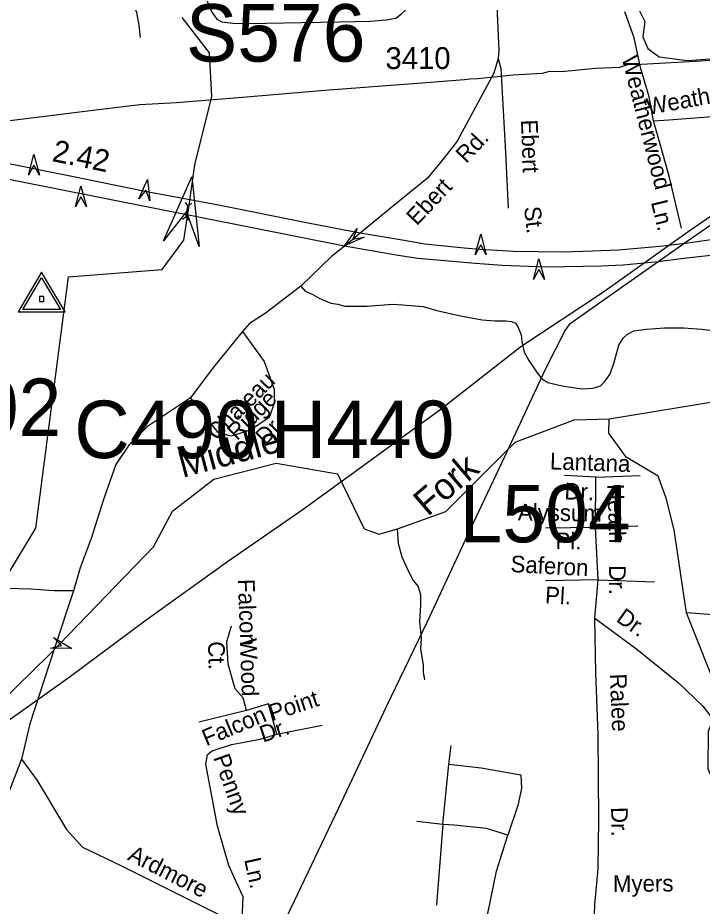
# Model space of a CAD drawing. Extents: x 1547597 to 1699558, y 810033 to 920809.
# Drawn here: x 1619851 to 1623759, y 840023 to 845095 of the extents above; entities that cross this region are included whole.
import ezdxf

# ---------------------------------------------------------------- set-up
doc = ezdxf.new("R2010")
doc.units = 0
for name, color, linetype in [('Exist Hydrographic Creek Single Shore', 7, 'Continuous'), ('Exist Hydrographic Misc Water Feature', 7, 'Continuous'), ('Exist Road Non-System Type 51', 7, 'Continuous'), ('Exist Road Non-System Type 51 Label', 7, 'Continuous'), ('Exist Road Primary Interstate Divided Center Attributed', 7, 'Continuous'), ('Exist Road Primary Interstate Mileage Hundredths English Label', 7, 'Continuous'), ('Exist Road Primary Interstate Structure Cantilever Sign Attributed CELL', 7, 'Continuous'), ('Exist Road Primary Interstate Structure Cantilever Sign Number Label', 7, 'Continuous'), ('Exist Road Primary Interstate Structure Ovrhead Sign Attributed CELL', 7, 'Continuous'), ('Exist Road Primary Interstate Structure Ovrhead Sign Number Label', 7, 'Continuous'), ('Exist Road Primary US Structure Non-Sys NCDOT Number Label', 7, 'Continuous'), ('Exist Road Secondary Structure Culvert Attributed CELL', 7, 'Continuous'), ('Exist Road Secondary Structure Culvert CELL', 7, 'Continuous'), ('Exist Road Secondary Structure Culvert Number Label', 7, 'Continuous'), ('Exist Road Secondary Structure Standard Bridge Attributed CELL', 7, 'Continuous'), ('Exist Road Secondary Type 51 Label', 7, 'Continuous'), ('Exist Road Secondary Type 51 Number Label', 7, 'Continuous'), ('Exist Road Secondary Type 51 Undivided 4 Lane Attributed', 7, 'Continuous'), ('Exist Survey Geodetic Marker CELL', 7, 'Continuous'), ('Exist Utilities Electrical Transmission Line', 7, 'Continuous'), ('Old_Level_32', 7, 'Continuous')]:
    doc.layers.add(name, color=color, linetype=linetype)

msp = doc.modelspace()

# ---------------------------------------------------------------- linework, layer by layer
at = {"layer": 'Exist Hydrographic Creek Single Shore'}
msp.add_line((1623227.8, 842805.5), (1624174, 842961.4), dxfattribs=at)
for points in [[(1619636.8, 841092.6), (1619735.7, 841635.6), (1619789.8, 841907.7), (1619954.2, 842180.8), (1620140.6, 843615.5), (1620676.3, 843658.3), (1620799.4, 843824.6), (1620825.5, 843998.7), (1620862.8, 844255.2), (1620958.9, 844645.7), (1620946.8, 844893.6), (1620790.7, 845097)], [(1619636.8, 841092.6), (1619744.9, 841180.6), (1620031.8, 841460.3), (1620625.8, 842073.8), (1620735.3, 842278.1), (1620970.8, 842461.4), (1621325.8, 842551.1), (1621677.1, 842491.3), (1621828.3, 842177.2), (1621914.3, 842147.3), (1622018.9, 842177.2), (1622295.8, 842276.2), (1622691.5, 842672.1), (1623027.7, 842799.7), (1623227.8, 842805.5)], [(1623828.6, 840472.6), (1623841.8, 840695.4), (1623793.8, 840804.8), (1623795.8, 841021.4), (1623865.8, 841203.8), (1623669.3, 841697.2), (1623599.4, 842171.3), (1623553.4, 842351.7), (1623506.7, 842478.1), (1623324.8, 842586.9), (1623226.7, 842723.5), (1623227.8, 842805.5)]]:
    msp.add_lwpolyline(points, dxfattribs=at)
at = {"layer": 'Exist Hydrographic Misc Water Feature'}
for points in [[(1622176, 841314.4), (1622168.5, 841359.3), (1622168.5, 841400.4), (1622153.5, 841490.2), (1622157.3, 841553.8), (1622146.1, 841647.3), (1622152.2, 841740.6), (1622153.5, 841799.4), (1622136.5, 841850.6), (1622104.9, 841889.2), (1622075, 841952.8), (1622045.1, 842016.3), (1622025.6, 842091.2), (1622018.9, 842177.2)], [(1624222.8, 841362.8), (1624227.8, 841397.7), (1624187.9, 841462.6), (1624162.9, 841512.5), (1624118.1, 841557.5), (1624068.2, 841607.4), (1623948.5, 841677.2), (1623669.3, 841697.2)]]:
    msp.add_lwpolyline(points, dxfattribs=at)
at = {"layer": 'Exist Road Non-System Type 51'}
for points in [[(1623400.4, 845134.2), (1623431.9, 845073.5), (1623419.8, 844986.2), (1623448.9, 844918.3), (1623514.3, 844872.2), (1623674.3, 844850.4), (1623907, 844867.4), (1624100.9, 844903.7), (1624197.9, 844928), (1624234.2, 844998.3), (1624224.5, 845100.2), (1624222.1, 845223.9), (1624154.2, 845321), (1623996.7, 845519.9), (1623860.9, 845701.8), (1623773.9, 845772)], [(1621120.9, 845378), (1621042.8, 845365.2), (1620990.5, 845341.8), (1620958.1, 845314.5), (1620937.5, 845274.7), (1620928.5, 845213), (1620937.8, 845168.8), (1620961.1, 845124.5), (1620988.3, 845087.3), (1621016.2, 845071.8), (1621094.1, 845062.6), (1621269.8, 845064), (1621471.8, 845066.9), (1621687.6, 845071.8), (1621863.6, 845075), (1621955.6, 845083.7), (1622009.6, 845092.8), (1622043.9, 845118.4), (1622064.3, 845138), (1622078.8, 845167.7), (1622089.3, 845213.5), (1622094.5, 845281.4), (1622094.2, 845395.3)], [(1620551.4, 844982.7), (1620544.4, 845052.7), (1620531.7, 845125), (1620512.3, 845167.2), (1620482.4, 845200.7), (1620448, 845221), (1620393.3, 845228.9), (1620255.4, 845229.1), (1620129.6, 845230.8), (1620025.8, 845244.6)], [(1623480.4, 844506.9), (1623457.1, 844643.4), (1623407.7, 844810.1), (1623370.3, 844980.6), (1623318, 845129.3)], [(1622594, 844861.4), (1622609.4, 844805.3), (1622635.8, 844324.6), (1622650.6, 844006.8)], [(1623480.4, 844506.9), (1623567.7, 844511.7), (1623841.6, 844533.6), (1624093.6, 844608.8), (1624168.8, 844608.8)], [(1623641, 843894.4), (1623572.2, 844183.1), (1623526.5, 844346.7), (1623480.4, 844506.9)], [(1621998.4, 844023.3), (1621807.1, 843865.4)], [(1621807.1, 843865.4), (1621761.6, 843827.8), (1621643.1, 843732), (1621466.7, 843563.3)], [(1621466.7, 843563.3), (1621262.9, 843406), (1621173.6, 843348.5), (1621134.9, 843303.3)], [(1621466.7, 843563.3), (1621492, 843533.8), (1621532.7, 843516.7), (1621571.5, 843493.4), (1621606.4, 843477.9), (1621639.4, 843466.2), (1621679.6, 843459), (1621719, 843449.1), (1621778.1, 843449.1), (1621847, 843449.1), (1621991.3, 843459), (1622047.1, 843455.7), (1622165.2, 843445.8), (1622244, 843422.9), (1622378.5, 843393.3), (1622503.2, 843370.3), (1622575.3, 843363.8), (1622637.7, 843363.8), (1622670.5, 843360.5), (1622693.4, 843350.6), (1622706.6, 843330.9), (1622726.3, 843285), (1622729.5, 843245.6), (1622742.7, 843186.5), (1622768.9, 843137.3), (1622808.3, 843078.2), (1622841.1, 843035.5), (1622877.2, 843012.5), (1622959.2, 842992.8), (1623070.8, 842976.4), (1623136.4, 842979.7), (1623179, 842992.8), (1623202, 843015.8), (1623231.5, 843058.5), (1623254.5, 843120.8), (1623284, 843225.9), (1623307, 843265.3), (1623333.2, 843288.3), (1623369.3, 843308), (1623441.5, 843317.8), (1623543.2, 843324.4), (1623651.5, 843324.4), (1623756.5, 843317.8), (1623881.1, 843301.4)], [(1621134.9, 843303.3), (1621257.6, 843131.9), (1621315.7, 842973.6), (1621315.7, 842892.8), (1621286.7, 842812), (1621180.1, 842740.9), (1621070.3, 842705.3), (1620996, 842727.9), (1620837.7, 842925.1)], [(1621134.9, 843303.3), (1620976.6, 843109.3), (1620899.1, 843005.9), (1620837.7, 842925.1)], [(1620837.7, 842925.1), (1620592.5, 842761.8), (1620485.9, 842655.2), (1620411.7, 842545.3), (1620340.6, 842344.9), (1620269.5, 842121.9), (1620208.2, 841953.8), (1620169.2, 841822.9)], [(1623152.5, 842472.2), (1622972.5, 842481.7)], [(1623149.3, 842184.6), (1623152.5, 842472.2)], [(1623152.5, 842472.2), (1623405.1, 842481.7)], [(1623149.3, 842184.6), (1622865.2, 842181.4)], [(1623149.3, 842184.6), (1623392.5, 842194.1)], [(1623165.2, 841885.5), (1623149.3, 842184.6)], [(1623165.2, 841885.5), (1622865.2, 841881.2)], [(1623146.2, 841667.4), (1623165.2, 841885.5)], [(1623165.2, 841885.5), (1623487.2, 841874.9)], [(1620169.2, 841822.9), (1620057, 841822.9), (1619926, 841832.3), (1619783.2, 841836.4), (1619639.6, 841836.4)], [(1620169.2, 841822.9), (1620059.8, 841489.9)], [(1623108.4, 838931.8), (1623114.7, 839269.9), (1623127.3, 839604.9), (1623136.8, 839764.5), (1623146.3, 840033.2), (1623165.2, 840235.4), (1623168.3, 840518.6), (1623165.2, 841005.2), (1623152.5, 841354.6), (1623146.2, 841667.4)], [(1623146.2, 841667.4), (1623386.1, 841490.2), (1623622.9, 841297.5), (1623761.8, 841164.7), (1623910.2, 840972)], [(1621156.4, 841139.8), (1621137.5, 841212.5), (1621093.3, 841263), (1621052.2, 841405.2), (1621045.9, 841531.6), (1621071.2, 841623.3)], [(1620059.8, 841489.9), (1619920.9, 841063.2), (1619872.5, 840862.8)], [(1621156.4, 841139.8), (1620884.9, 841073.4)], [(1621282.7, 841177.7), (1621156.4, 841139.8)], [(1621330.2, 841005.1), (1621282.7, 841177.7)], [(1621330.2, 841005.1), (1621589.1, 841055.6)], [(1621118.6, 839914.8), (1621134.4, 839987.5), (1621137.6, 840076), (1621099.7, 840158.1), (1621055.5, 840256.1), (1620992.3, 840480.5), (1620926, 840834.4), (1620935.5, 840888.1), (1620960.7, 840910.3), (1621071.2, 840945), (1621235.4, 840976.6), (1621330.2, 841005.1)], [(1622312.9, 840834.6), (1622326, 840939.6)], [(1619872.5, 840862.8), (1619791.8, 840654.1), (1619724, 840476.3), (1619643.2, 840288.9), (1619559.3, 840149.9), (1619517.4, 840083.7), (1619494.8, 840015.9)], [(1619872.5, 840862.8), (1619962.9, 840739.6), (1620130.2, 840461.5), (1620221.8, 840360.4), (1620442.8, 840252.9), (1620919.7, 840015.9), (1621118.6, 839914.8)], [(1622277.9, 840488.9), (1622312.9, 840834.6)], [(1622312.9, 840834.6), (1622496.5, 840812.7), (1622723.8, 840773.3)], [(1622723.8, 840773.3), (1622728.2, 840694.6), (1622706.3, 840598.3), (1622649.5, 840427.7)], [(1622277.9, 840488.9), (1622129.3, 840506.4)], [(1622277.9, 840488.9), (1622256.1, 840200.1), (1622242.9, 840029.5)], [(1622649.5, 840427.7), (1622527.1, 840467), (1622343.5, 840484.5), (1622277.9, 840488.9)], [(1622457.1, 839587.6), (1622487.7, 839749.5), (1622583.9, 840222), (1622649.5, 840427.7)]]:
    msp.add_lwpolyline(points, dxfattribs=at)
at = {"layer": 'Exist Road Primary Interstate Divided Center Attributed'}
for points in [[(1623876, 843836.7), (1623663.3, 843806.2), (1623517.7, 843788.5), (1623281.2, 843768), (1623132.3, 843761.3), (1622964.5, 843755.8), (1622680.4, 843760.2), (1622493.8, 843770.8), (1622399.1, 843780.2), (1622175.9, 843802.3), (1622058.1, 843822.6), (1621807.1, 843865.4), (1621519.3, 843919.9), (1620997.2, 844024), (1620579.6, 844103.7), (1620160.2, 844189.2), (1619730.9, 844274.8), (1619330, 844352.5), (1618915.4, 844433.2), (1618558.5, 844504.1), (1618337.5, 844549.1), (1618094, 844589.7), (1618010.9, 844605.3)], [(1617999.1, 844510.5), (1618465.9, 844437.2), (1621716.9, 843791.8), (1622023.9, 843739.4), (1622136.4, 843722.8), (1622464, 843692.9), (1622617.8, 843682.7), (1622868.1, 843673.3), (1623183.8, 843678.8), (1623307.3, 843683.8), (1623507.7, 843702.6), (1623654.5, 843722.6), (1623791.3, 843738.1), (1623920.3, 843761.9), (1624167.3, 843810.1), (1624428.7, 843873.2), (1624642.4, 843938.5)]]:
    msp.add_lwpolyline(points, dxfattribs=at)
at = {"layer": 'Exist Road Primary Interstate Structure Cantilever Sign Attributed CELL'}
for points in [[(1619912.3, 844195.8), (1619943.9, 844313.6), (1619975.4, 844195.8), (1619943.9, 844252.6)], [(1620180.1, 844015.4), (1620211.7, 844133.1), (1620243.2, 844015.4), (1620211.7, 844072.2)], [(1622463.4, 843741.8), (1622495, 843859.6), (1622526.5, 843741.8), (1622495, 843798.6)], [(1622795.3, 843601.3), (1622826.9, 843719.1), (1622858.4, 843601.3), (1622826.9, 843658.1)]]:
    msp.add_lwpolyline(points, close=True, dxfattribs=at)
at = {"layer": 'Exist Road Primary Interstate Structure Ovrhead Sign Attributed CELL'}
msp.add_lwpolyline([(1620542.9, 844060.2), (1620592.8, 844171.5), (1620605.2, 844050.2), (1620583.1, 844111.3)], close=True, dxfattribs=at)
at = {"layer": 'Exist Road Secondary Structure Culvert Attributed CELL'}
msp.add_lwpolyline([(1620683.2, 843820.4), (1620844.7, 844186.4), (1620887.8, 843788.7), (1620814, 843988.7)], close=True, dxfattribs=at)
at = {"layer": 'Exist Road Secondary Structure Culvert CELL'}
for p, q in [((1620807.7, 844039.4), (1620823, 844019.2)), ((1620844.1, 844033.4), (1620823, 844019.2)), ((1620813.1, 843959.5), (1620823, 844019.2)), ((1620792, 843945.4), (1620813.1, 843959.5)), ((1620828.4, 843939.3), (1620813.1, 843959.5))]:
    msp.add_line(p, q, dxfattribs=at)
at = {"layer": 'Exist Road Secondary Structure Standard Bridge Attributed CELL'}
for points in [[(1621828.6, 843842.5), (1621717.7, 843792), (1621788.5, 843891.3), (1621764.7, 843830.8)], [(1620055.5, 841556.2), (1620160.7, 841494.5), (1620038.7, 841495.3), (1620101.9, 841510.7)]]:
    msp.add_lwpolyline(points, close=True, dxfattribs=at)
at = {"layer": 'Exist Road Secondary Type 51 Undivided 4 Lane Attributed'}
msp.add_lwpolyline([(1622503.3, 846760.3), (1622506, 846564), (1622527.4, 846202.1), (1622536.2, 846039.3), (1622548.3, 845861.2), (1622566.5, 845553.2), (1622589, 845118.7), (1622597.8, 844908.7), (1622594, 844861.4), (1622569.5, 844778.6), (1622360.8, 844390.6), (1622286, 844294.9), (1622191, 844179.4), (1621998.4, 844023.3)], dxfattribs=at)
at = {"layer": 'Exist Survey Geodetic Marker CELL'}
for points in [[(1620121.4, 843416.2), (1619987.5, 843642.2), (1619854, 843416.2)], [(1620095.5, 843428.3), (1619880, 843428.3), (1619987.5, 843610.4)], [(1619999.8, 843474.9), (1619999.8, 843503.1), (1619975.5, 843503.1), (1619975.5, 843474.9)]]:
    msp.add_lwpolyline(points, close=True, dxfattribs=at)
at = {"layer": 'Exist Utilities Electrical Transmission Line'}
for points in [[(1619760.6, 844502.7), (1620203.2, 844557.8), (1620547.4, 844600.4), (1620757.6, 844611.2), (1621133.6, 844641.4), (1621603.9, 844682.2), (1622158, 844723.6), (1622401.9, 844741.9), (1622431.9, 844746.3), (1622478.1, 844748.6), (1622680.2, 844769.5), (1622848.1, 844778.9), (1622888.3, 844790.3), (1622956.1, 844787.3), (1623150.2, 844806.2), (1623288.2, 844812.2), (1623334.5, 844827.4), (1623412.4, 844830.3), (1623752.4, 844849), (1624126.4, 844879.2)], [(1621856.2, 842561.3), (1622260.4, 842856.9), (1622723.6, 843217.7), (1623190.1, 843526.2), (1623685.1, 843878.4), (1624079, 844148.4), (1624333.6, 844330.3)], [(1619581.2, 836149.7), (1619823.2, 836665.7), (1620060.7, 837159.9), (1620333.8, 837749.3), (1620608.7, 838338.9), (1620850.2, 838828.9), (1621129.3, 839422.1), (1621391.8, 839969.9), (1621685.2, 840585.1), (1621955.9, 841162.5), (1622191.5, 841648.6), (1622418.9, 842138.9), (1622631.8, 842589.4), (1622865.5, 843091.6), (1622974.9, 843305.7), (1623005.4, 843349.3), (1623250, 843523.4), (1623668.2, 843814.7), (1624084.2, 844102.2), (1624340.8, 844282.1)], [(1617201.3, 839178.8), (1617599.4, 839466.5), (1618007.6, 839764.2), (1618314.9, 839989.3), (1618545.4, 840155.7), (1618721, 840276.8), (1619161.8, 840599.9), (1619420.6, 840801.7), (1619780.7, 841072.2), (1620144.3, 841330.4), (1620577.1, 841651.6), (1621048, 841990.2), (1621480.3, 842289.2), (1621856.2, 842561.3)]]:
    msp.add_lwpolyline(points, dxfattribs=at)

# ---------------------------------------------------------------- texts
at = {"layer": 'Exist Road Non-System Type 51 Label'}
for s, rotation, p in [('Weatherwood', 284.3564, (1623298.5, 844865.1)), ('Weatherwood', 10.3098, (1623449.8, 844539.6)), ('Ebert', 271.9894, (1622724.4, 844512)), ('Ln.', 283.8286, (1623465.6, 844042.2)), ('St.', 276.7259, (1622741.2, 844012.6)), ('Chateau', 45.0504, (1620988.4, 842675.1)), ('Ridge', 45.0504, (1621103.8, 842676.7)), ('Dr.', 45.0504, (1621264.9, 842650.6)), ('Lantana', 358.1087, (1622888.5, 842516.6)), ('Dr.', 358.0798, (1622971, 842345.4)), ('Heath', 271.9971, (1623216.9, 842431.7)), ('Alyssum', 359.1907, (1622705.9, 842225.4)), ('Pl.', 359.1907, (1622920.7, 842061.4)), ('Saferon', 356.9005, (1622662.8, 841930.9)), ('Dr.', 270.0767, (1623227.5, 841969.3)), ('Falcon', 272.0023, (1621108.3, 841889.2)), ('Pl.', 356.9005, (1622860, 841753)), ('Dr.', 324.6967, (1623262.3, 841652.8)), ('Wood', 272.0023, (1621119.5, 841550.6)), ('Ct.', 272.0023, (1620936.6, 841533.9)), ('Ralee', 272.3796, (1623231.6, 841348.9)), ('Point', 18.143, (1621303.3, 841078.5)), ('Falcon', 22.6234, (1620927.5, 840935.2)), ('Dr.', 18.143, (1621250.7, 840956.3)), ('Penny', 289.6346, (1620966.8, 840871.9)), ('Dr.', 270.8382, (1623238.9, 840588.5)), ('Ardmore', 332.7918, (1620472.6, 840290)), ('Ln.', 282.3385, (1621143.4, 840289.3)), ('Myers', 0.398, (1623249.5, 840104.1))]:
    msp.add_text(s, height=95, rotation=rotation, dxfattribs=at).set_placement(p)
at = {"layer": 'Exist Road Primary Interstate Mileage Hundredths English Label'}
msp.add_text('2.42', height=125, rotation=348.4719, dxfattribs=at).set_placement((1620042.1, 844277.1))
at = {"layer": 'Exist Road Primary Interstate Structure Cantilever Sign Number Label'}
for s, p in [('L502', (1619124, 842706.9)), ('L504', (1622374.1, 842100.1))]:
    msp.add_text(s, height=328.08, dxfattribs=at).set_placement(p)
at = {"layer": 'Exist Road Primary Interstate Structure Ovrhead Sign Number Label'}
msp.add_text('S576', height=328.08, dxfattribs=at).set_placement((1620811.5, 844844.3))
at = {"layer": 'Exist Road Primary US Structure Non-Sys NCDOT Number Label'}
msp.add_text('H440', height=328.08, dxfattribs=at).set_placement((1621295.7, 842580.9))
at = {"layer": 'Exist Road Secondary Structure Culvert Number Label'}
msp.add_text('C490', height=328.08, dxfattribs=at).set_placement((1620173.8, 842580.8))
at = {"layer": 'Exist Road Secondary Type 51 Label'}
for s, p in [('Rd.', (1622411.2, 844259.5)), ('Ebert', (1622129.2, 843903.8))]:
    msp.add_text(s, height=95, rotation=46.5424, dxfattribs=at).set_placement(p)
at = {"layer": 'Exist Road Secondary Type 51 Number Label'}
msp.add_text('3410', height=125, dxfattribs=at).set_placement((1621950.7, 844801.8))
at = {"layer": 'Old_Level_32'}
for s, rotation, p in [('Middle', 15.0486, (1620791.4, 842467.7)), ('Fork', 40.6741, (1622191.9, 842244))]:
    msp.add_text(s, height=150, rotation=rotation, dxfattribs=at).set_placement(p)

doc.saveas('drawing.dxf')
